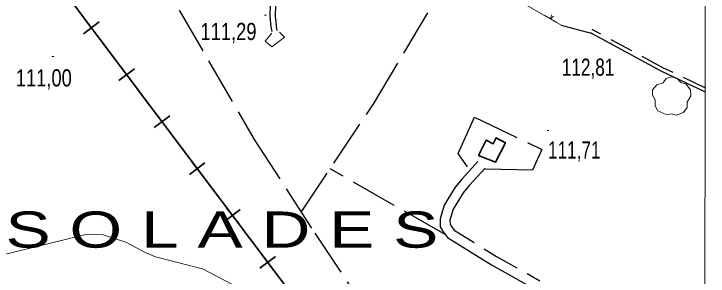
# Model space of a CAD drawing. Extents: x 483840 to 488445, y 4386047 to 4389027.
# Drawn here: x 487330.9 to 487685.7, y 4387758.2 to 4387892.1 of the extents above; entities that cross this region are included whole.
import ezdxf
from ezdxf.enums import TextEntityAlignment as Align

# ---------------------------------------------------------------- set-up
doc = ezdxf.new("R2010")
doc.units = 0
doc.header["$LTSCALE"] = 4
doc.linetypes.add('LONG_DASHED', pattern=[7.5, 6, -1.5])
doc.linetypes.add('MEDIUM_DASHED', pattern=[4.5, 3, -1.5])
for name, color, linetype, lineweight in [('1', 7, 'Continuous', 13), ('24', 7, 'Continuous', 13), ('25', 7, 'LONG_DASHED', 25), ('29', 7, 'Continuous', 13), ('34', 7, 'Continuous', 35), ('38', 7, 'Continuous', 25), ('47', 7, 'Continuous', 35), ('51', 7, 'Continuous', 13), ('7', 7, 'Continuous', 13), ('9', 7, 'Continuous', 13)]:
    doc.layers.add(name, color=color, linetype=linetype, lineweight=lineweight)
doc.layers.add('5', color=7, linetype='Continuous')

msp = doc.modelspace()

# ---------------------------------------------------------------- linework, layer by layer
at = {"layer": '1'}
msp.add_lwpolyline([(484110.5, 4388760.3), (487685.8, 4388753.5), (487681.9, 4386441.2), (484105.5, 4386448.1)], close=True, dxfattribs=at)
at = {"layer": '24'}
msp.add_line((487608.49, 4387887.71), (487602, 4387891.46), dxfattribs=at)
for points in [[(487610.65, 4387886.46), (487558.39, 4387916.64), (487595.67, 4387974.11), (487620.63, 4387997.44), (487684.53, 4388059.65)], [(487605.78, 4387891.58), (487605.25, 4387889.58), (487606.71, 4387891.05)]]:
    msp.add_lwpolyline(points, dxfattribs=at)
at = {"layer": '25'}
for p, q in [((487610.65, 4387886.46), (487625.99, 4387882.28)), ((487683.82, 4387854.54), (487684.05, 4387854.8)), ((487684.05, 4387854.8), (487684.28, 4387855.07)), ((487551.39, 4387779.52), (487492.55, 4387813.02)), ((487484.67, 4387780.21), (487536.31, 4387702.93))]:
    msp.add_line(p, q, dxfattribs=at)
for points in [[(487385.19, 4387945.88), (487453.81, 4387828.06), (487484.67, 4387780.21)], [(487477.77, 4387790.92), (487514.84, 4387846.35), (487547.56, 4387901.17), (487558.39, 4387916.64)], [(487562.84, 4387814.03), (487558.06, 4387820.91), (487566.28, 4387839.38), (487600.73, 4387822.95), (487595.96, 4387812.42), (487571.43, 4387812.83)]]:
    msp.add_lwpolyline(points, dxfattribs=at)
at = {"layer": '29'}
msp.add_lwpolyline([(487664.56, 4387840.53), (487660.02, 4387842.65), (487658.61, 4387845.19), (487658.71, 4387848.17), (487657.34, 4387850.58), (487657.38, 4387853.33), (487659.54, 4387855.93), (487662.73, 4387856.93), (487664.38, 4387859.12), (487666.95, 4387859.95), (487669.81, 4387859.3), (487671.76, 4387857.03), (487674.57, 4387856.21), (487676.7, 4387853.36), (487676.94, 4387850.23), (487675.06, 4387847.08), (487675.06, 4387844.4), (487673.24, 4387841.79), (487669.62, 4387840.45), (487666.85, 4387841.08)], close=True, dxfattribs=at)
at = {"layer": '34'}
for p, q in [((487374.51, 4387888.04), (487366.52, 4387882.02)), ((487367.51, 4387889.02), (487373.52, 4387881.03)), ((487376.53, 4387877.04), (487382.54, 4387869.05)), ((487392.55, 4387864.08), (487384.56, 4387858.06)), ((487385.55, 4387865.06), (487391.56, 4387857.07)), ((487394.57, 4387853.08), (487400.58, 4387845.09)), ((487403.58, 4387841.1), (487409.6, 4387833.11)), ((487410.58, 4387840.12), (487402.59, 4387834.1)), ((487412.6, 4387829.12), (487418.62, 4387821.13)), ((487428.62, 4387816.16), (487420.63, 4387810.14)), ((487421.62, 4387817.14), (487427.63, 4387809.15)), ((487430.64, 4387805.16), (487436.65, 4387797.17)), ((487446.66, 4387792.19), (487438.67, 4387786.18)), ((487439.65, 4387793.18), (487445.67, 4387785.19)), ((487448.67, 4387781.2), (487454.69, 4387773.21)), ((487464.69, 4387768.23), (487456.7, 4387762.22)), ((487457.69, 4387769.22), (487463.7, 4387761.23))]:
    msp.add_line(p, q, dxfattribs=at)
msp.add_lwpolyline([(486520.9, 4388755.72), (486603, 4388633), (486612, 4388581), (486746, 4388393), (486776, 4388338), (486812, 4388290), (486879, 4388250), (487017, 4388189), (487152, 4388148), (487234, 4388140), (487360, 4387899), (487497, 4387717), (487531, 4387660), (487608, 4387440), (487634, 4387181), (487675, 4387065), (487547, 4387001), (487350, 4386921), (487175, 4386900), (487110, 4386912), (487380, 4386493), (487280.6, 4386441.97)], dxfattribs=at)
at = {"layer": '38', "linetype": 'MEDIUM_DASHED'}
msp.add_line((487684.28, 4387854.31), (487684.05, 4387854.42), dxfattribs=at)
at = {"layer": '38'}
msp.add_line((487684.28, 4387852.19), (487684.05, 4387852.3), dxfattribs=at)
at = {"layer": '38', "linetype": 'MEDIUM_DASHED'}
for points in [[(487583.13, 4388058.61), (487572.97, 4388048.11), (487556.98, 4388031.32), (487555.51, 4388029.39), (487555.4, 4388025.59), (487555.83, 4388023.7), (487562.54, 4388011.78), (487567.69, 4388002.96), (487567.39, 4387999.29), (487566.76, 4387995.73), (487558.27, 4387987.21), (487527.61, 4387957.01), (487511.18, 4387942.95), (487491.02, 4387923.53), (487475.2, 4387907.7), (487469.34, 4387902.36), (487464.6, 4387896.23), (487464.41, 4387891.15), (487464.98, 4387885.89), (487465.35, 4387883.65)], [(487684.05, 4387854.42), (487662.62, 4387864.66), (487626.48, 4387884.19)], [(487571.75, 4387813.4), (487563.86, 4387804.67), (487560.53, 4387800.71), (487555.4, 4387792.36), (487553.78, 4387786.79), (487553.83, 4387784.76), (487554.22, 4387784.09), (487555.96, 4387781.78), (487577.52, 4387768.28), (487599.67, 4387755.9)]]:
    msp.add_lwpolyline(points, dxfattribs=at)
at = {"layer": '38'}
for points in [[(487461.95, 4387897.19), (487461.72, 4387891.05), (487462.31, 4387885.53), (487462.7, 4387883.21)], [(487684.05, 4387852.3), (487661.75, 4387862.95), (487625.57, 4387882.5)], [(487568.03, 4387816.76), (487560.08, 4387807.96), (487556.46, 4387803.66), (487550.77, 4387794.42), (487548.74, 4387787.44), (487548.86, 4387783.36), (487550.02, 4387781.32), (487552.52, 4387778.02), (487574.97, 4387763.96), (487597.22, 4387751.53)]]:
    msp.add_lwpolyline(points, dxfattribs=at)
at = {"layer": '47'}
msp.add_lwpolyline([(487568.39, 4387819.89), (487572.35, 4387827.67), (487575.86, 4387825.87), (487577.38, 4387828.84), (487582.19, 4387826.37), (487577.04, 4387816.35)], close=True, dxfattribs=at)
at = {"layer": '51'}
msp.add_lwpolyline([(487462.73, 4387882.3), (487459.33, 4387878.26), (487462.77, 4387875.25), (487469.21, 4387880.26), (487466.72, 4387882.87)], dxfattribs=at)
at = {"layer": '7'}
for p, q in [((487459.02, 4387891.54), (487460.02, 4387891.54)), ((487635.34, 4387877.25), (487636.34, 4387877.25)), ((487350.35, 4387870.3), (487351.35, 4387870.3)), ((487603.41, 4387832.62), (487604.41, 4387832.62))]:
    msp.add_line(p, q, dxfattribs=at)
at = {"layer": '9'}
for points in [[(487388.19, 4387775.65), (487376.14, 4387779.42), (487372.11, 4387779.6), (487367.79, 4387779.4), (487323.71, 4387768.74)], [(487465.92, 4387741.87), (487427.31, 4387761.92), (487403.35, 4387768.09), (487398.07, 4387770.3), (487388.19, 4387775.65)]]:
    msp.add_lwpolyline(points, dxfattribs=at)

# ---------------------------------------------------------------- texts
at = {"layer": '5', "width": 1.4}
msp.add_text('S E S   S O L A D E S', height=18.49, dxfattribs=at).set_placement((487547.89, 4387772.75), align=Align.RIGHT)
at = {"layer": '7'}
for s, width, p in [('111,29', 0.8, (487426.32, 4387878.79)), ('112,81', 0.75, (487610.98, 4387860.55)), ('111,00', 0.8, (487331.92, 4387855.1)), ('111,71', 0.75, (487603.91, 4387818.25))]:
    msp.add_text(s, height=8.75, dxfattribs=dict(at, width=width)).set_placement(p)

doc.saveas('drawing.dxf')
